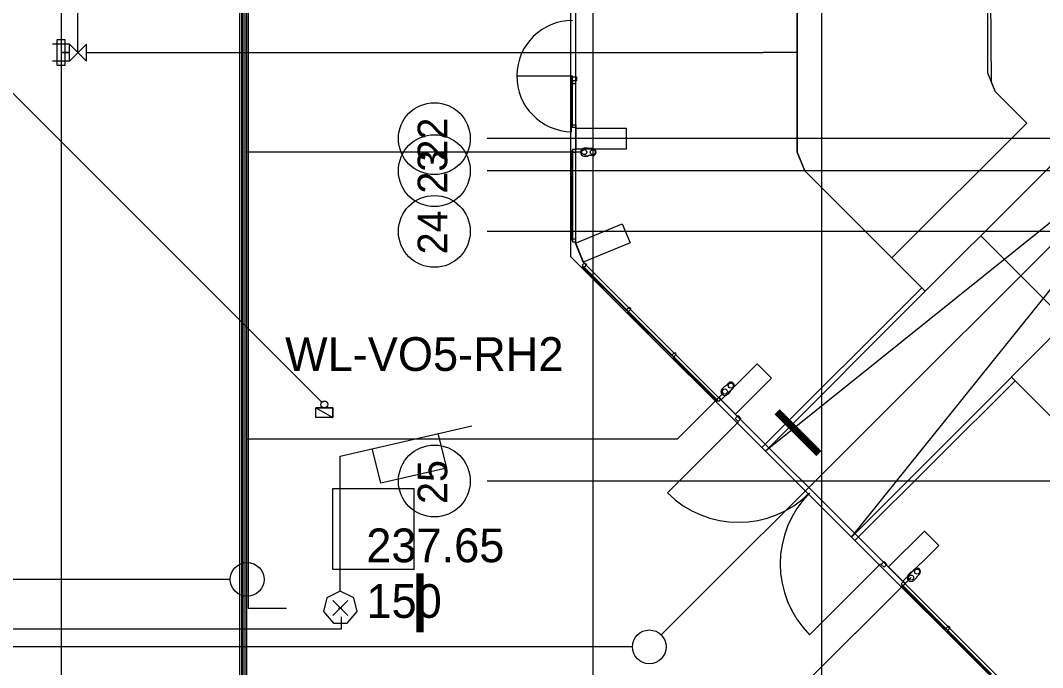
# Model space of a CAD drawing. Extents: x -264222 to -263592, y -1242345 to -1242048.
# Drawn here: x -263925.35 to -263895.07, y -1242239.56 to -1242220.38 of the extents above; entities that cross this region are included whole.
import ezdxf

# ---------------------------------------------------------------- set-up
doc = ezdxf.new("R2010")
doc.units = 0
for name, color, linetype in [('BOD_CISLO', 7, 'Continuous'), ('BOD_SYMBOL', 7, 'Continuous'), ('BOD_VYSKA', 7, 'Continuous'), ('HESCON_OSI_STAVBY_KFA', 7, 'Continuous'), ('KFA_2D_SITUACIA_DSP', 7, 'Continuous'), ('KFA_SO_62-1_VO_LAMPY_MERANE', 7, 'Continuous'), ('KFA_SO_62-1_VO_POPIS_LAMP_PROJEKT', 7, 'Continuous'), ('KFA_SO_62-1_VO_TRASA_KABLOV_PROJEKT', 7, 'Continuous')]:
    doc.layers.add(name, color=color, linetype=linetype)

msp = doc.modelspace()

# ---------------------------------------------------------------- linework, layer by layer
at = {"layer": 'BOD_SYMBOL'}
for p, q in [((-263916.093, -1242238.021), (-263915.651, -1242237.579)), ((-263915.651, -1242238.021), (-263916.093, -1242237.579))]:
    msp.add_line(p, q, dxfattribs=at)
at = {"layer": 'HESCON_OSI_STAVBY_KFA'}
for p, q in [((-263908.393, -1242083.237), (-263908.393, -1242246.707)), ((-263901.618, -1242083.237), (-263901.618, -1242246.707)), ((-263792.653, -1242223.882), (-263911.523, -1242223.882)), ((-263792.653, -1242224.832), (-263911.523, -1242224.832)), ((-263792.653, -1242226.632), (-263911.523, -1242226.632)), ((-263792.653, -1242234.032), (-263911.523, -1242234.032))]:
    msp.add_line(p, q, dxfattribs=at)
for centre in [(-263913.085, -1242223.882), (-263913.085, -1242224.832), (-263913.085, -1242226.632), (-263913.085, -1242234.032)]:
    msp.add_circle(centre, 1.064, dxfattribs=at)
at = {"layer": 'KFA_2D_SITUACIA_DSP'}
for p, q in [((-263924.143, -1242185.14), (-263924.143, -1242250.14)), ((-263908.893, -1242226.995), (-263908.893, -1242203.332)), ((-263902.343, -1242208.394), (-263902.343, -1242224.282)), ((-263896.578, -1242222.219), (-263896.693, -1242208.394)), ((-263923.643, -1242221.332), (-263923.643, -1242219.457)), ((-263923.893, -1242221.082), (-263924.393, -1242221.082)), ((-263924.018, -1242220.957), (-263924.268, -1242220.957)), ((-263924.268, -1242220.957), (-263924.268, -1242221.707)), ((-263924.018, -1242221.707), (-263924.018, -1242220.957)), ((-263923.893, -1242221.582), (-263923.893, -1242221.082)), ((-263923.893, -1242221.082), (-263923.393, -1242221.582)), ((-263923.393, -1242221.082), (-263923.893, -1242221.582)), ((-263923.393, -1242221.582), (-263923.393, -1242221.082)), ((-263924.143, -1242221.332), (-263923.893, -1242221.332)), ((-263923.893, -1242221.332), (-263924.143, -1242221.332)), ((-263923.393, -1242221.332), (-263903.343, -1242221.332)), ((-263889.023, -1242221.253), (-263906.365, -1242238.596)), ((-263902.343, -1242221.332), (-263903.343, -1242221.332)), ((-263923.893, -1242221.582), (-263924.393, -1242221.582)), ((-263924.268, -1242221.707), (-263924.018, -1242221.707)), ((-263916.414, -1242231.691), (-263926.24, -1242221.865)), ((-263908.993, -1242222.027), (-263910.643, -1242222.027)), ((-263909.018, -1242223.677), (-263909.018, -1242222.027)), ((-263908.993, -1242222.052), (-263908.993, -1242222.027)), ((-263908.993, -1242222.052), (-263908.873, -1242222.052)), ((-263908.993, -1242222.172), (-263908.993, -1242222.052)), ((-263908.873, -1242222.052), (-263908.873, -1242222.172)), ((-263909.018, -1242222.212), (-263909.018, -1242223.512)), ((-263908.993, -1242222.212), (-263909.018, -1242222.212)), ((-263908.893, -1242222.172), (-263908.993, -1242222.172)), ((-263908.993, -1242222.172), (-263908.993, -1242222.212)), ((-263908.873, -1242222.172), (-263908.993, -1242222.172)), ((-263908.993, -1242223.512), (-263908.993, -1242222.212)), ((-263908.993, -1242222.212), (-263908.993, -1242222.252)), ((-263908.993, -1242222.252), (-263908.893, -1242222.252)), ((-263908.893, -1242222.252), (-263908.893, -1242222.172)), ((-263896.463, -1242222.496), (-263896.578, -1242222.219)), ((-263895.535, -1242223.424), (-263896.463, -1242222.496)), ((-263909.018, -1242223.512), (-263908.993, -1242223.512)), ((-263908.993, -1242223.512), (-263908.993, -1242223.472)), ((-263908.993, -1242223.472), (-263908.893, -1242223.472)), ((-263908.993, -1242223.552), (-263908.993, -1242223.512)), ((-263908.893, -1242223.552), (-263908.993, -1242223.552)), ((-263908.893, -1242223.472), (-263908.893, -1242223.552)), ((-263899.53, -1242227.419), (-263895.535, -1242223.424)), ((-263907.398, -1242223.582), (-263908.898, -1242223.582)), ((-263908.898, -1242223.582), (-263908.898, -1242224.182)), ((-263907.398, -1242224.182), (-263907.398, -1242223.582)), ((-263908.532, -1242224.165), (-263908.643, -1242224.165)), ((-263908.518, -1242224.179), (-263908.532, -1242224.165)), ((-263908.393, -1242224.179), (-263908.518, -1242224.179)), ((-263908.718, -1242224.282), (-263918.67, -1242224.282)), ((-263909.018, -1242226.892), (-263909.018, -1242224.242)), ((-263909.018, -1242224.242), (-263908.993, -1242224.242)), ((-263908.893, -1242224.202), (-263908.993, -1242224.202)), ((-263908.993, -1242224.202), (-263908.993, -1242224.242)), ((-263908.993, -1242224.242), (-263908.993, -1242226.892)), ((-263908.993, -1242224.242), (-263908.993, -1242224.282)), ((-263908.993, -1242224.282), (-263908.893, -1242224.282)), ((-263908.898, -1242224.182), (-263907.398, -1242224.182)), ((-263908.893, -1242224.282), (-263908.893, -1242224.202)), ((-263908.643, -1242224.399), (-263908.532, -1242224.399)), ((-263908.532, -1242224.399), (-263908.643, -1242224.399)), ((-263908.518, -1242224.385), (-263908.532, -1242224.399)), ((-263908.393, -1242224.385), (-263908.518, -1242224.385)), ((-263902.343, -1242224.282), (-263902.113, -1242224.837)), ((-263902.113, -1242224.837), (-263899.53, -1242227.419)), ((-263908.903, -1242226.985), (-263907.518, -1242226.411)), ((-263907.518, -1242226.411), (-263907.288, -1242226.966)), ((-263908.993, -1242226.892), (-263909.018, -1242226.892)), ((-263908.893, -1242226.865), (-263908.993, -1242226.865)), ((-263908.993, -1242226.865), (-263908.993, -1242226.905)), ((-263908.893, -1242226.945), (-263908.893, -1242226.865)), ((-263908.993, -1242226.905), (-263908.993, -1242226.945)), ((-263908.993, -1242226.945), (-263908.893, -1242226.945)), ((-263908.674, -1242227.54), (-263908.903, -1242226.985)), ((-263908.893, -1242226.995), (-263908.663, -1242227.55)), ((-263907.288, -1242226.966), (-263908.674, -1242227.54)), ((-263908.709, -1242227.631), (-263908.638, -1242227.56)), ((-263908.68, -1242227.659), (-263908.709, -1242227.631)), ((-263908.685, -1242227.654), (-263908.703, -1242227.672)), ((-263908.703, -1242227.672), (-263907.395, -1242228.98)), ((-263907.377, -1242228.963), (-263908.685, -1242227.654)), ((-263908.652, -1242227.688), (-263908.68, -1242227.659)), ((-263908.663, -1242227.55), (-263895.135, -1242241.078)), ((-263908.581, -1242227.617), (-263908.652, -1242227.688)), ((-263908.638, -1242227.56), (-263908.581, -1242227.617)), ((-263907.395, -1242228.98), (-263907.377, -1242228.963)), ((-263907.39, -1242228.95), (-263907.319, -1242228.879)), ((-263907.361, -1242228.978), (-263907.39, -1242228.95)), ((-263907.363, -1242229.012), (-263907.345, -1242228.994)), ((-263906.055, -1242230.32), (-263907.363, -1242229.012)), ((-263907.333, -1242229.007), (-263907.361, -1242228.978)), ((-263907.345, -1242228.994), (-263906.037, -1242230.303)), ((-263907.262, -1242228.936), (-263907.333, -1242229.007)), ((-263907.319, -1242228.879), (-263907.262, -1242228.936)), ((-263906.046, -1242230.294), (-263905.975, -1242230.223)), ((-263905.975, -1242230.223), (-263905.918, -1242230.28)), ((-263906.037, -1242230.303), (-263906.055, -1242230.32)), ((-263906.017, -1242230.322), (-263906.046, -1242230.294)), ((-263906.019, -1242230.356), (-263906.001, -1242230.338)), ((-263904.711, -1242231.664), (-263906.019, -1242230.356)), ((-263905.989, -1242230.351), (-263906.017, -1242230.322)), ((-263906.001, -1242230.338), (-263904.693, -1242231.647)), ((-263905.918, -1242230.28), (-263905.989, -1242230.351)), ((-263903.526, -1242230.561), (-263904.586, -1242231.622)), ((-263903.101, -1242230.985), (-263903.526, -1242230.561)), ((-263904.376, -1242231.13), (-263904.465, -1242231.218)), ((-263904.162, -1242232.046), (-263903.101, -1242230.985)), ((-263904.533, -1242231.432), (-263905.894, -1242232.793)), ((-263904.484, -1242231.218), (-263904.563, -1242231.296)), ((-263904.465, -1242231.218), (-263904.484, -1242231.218)), ((-263904.397, -1242231.462), (-263904.319, -1242231.383)), ((-263904.319, -1242231.383), (-263904.397, -1242231.462)), ((-263904.231, -1242231.275), (-263904.319, -1242231.364)), ((-263904.319, -1242231.364), (-263904.319, -1242231.383)), ((-263904.726, -1242231.613), (-263904.656, -1242231.543)), ((-263904.698, -1242231.642), (-263904.726, -1242231.613)), ((-263904.693, -1242231.647), (-263904.711, -1242231.664)), ((-263904.67, -1242231.67), (-263904.698, -1242231.642)), ((-263904.599, -1242231.599), (-263904.67, -1242231.67)), ((-263904.656, -1242231.543), (-263904.599, -1242231.599)), ((-263904.586, -1242231.622), (-263904.162, -1242232.046)), ((-263916.593, -1242231.862), (-263916.093, -1242231.862)), ((-263916.593, -1242232.152), (-263916.593, -1242231.862)), ((-263916.593, -1242231.862), (-263916.093, -1242232.152)), ((-263916.593, -1242231.862), (-263916.093, -1242232.152)), ((-263916.093, -1242231.862), (-263916.593, -1242231.862)), ((-263916.093, -1242231.862), (-263916.093, -1242232.152)), ((-263916.093, -1242232.152), (-263916.093, -1242231.862)), ((-263916.093, -1242232.152), (-263916.593, -1242232.152)), ((-263904.074, -1242232.281), (-263906.177, -1242234.384)), ((-263904.091, -1242232.093), (-263904.176, -1242232.178)), ((-263904.176, -1242232.178), (-263904.091, -1242232.263)), ((-263904.006, -1242232.178), (-263904.091, -1242232.093)), ((-263904.091, -1242232.263), (-263904.006, -1242232.178)), ((-263904.091, -1242232.263), (-263904.074, -1242232.281)), ((-263905.894, -1242232.793), (-263918.643, -1242232.793)), ((-263916.093, -1242234.257), (-263913.693, -1242234.257)), ((-263916.093, -1242236.657), (-263916.093, -1242234.257)), ((-263913.693, -1242234.257), (-263913.693, -1242236.657)), ((-263899.631, -1242236.576), (-263898.571, -1242235.516)), ((-263898.571, -1242235.516), (-263898.147, -1242235.94)), ((-263898.147, -1242235.94), (-263899.207, -1242237.001)), ((-263899.866, -1242236.488), (-263901.97, -1242238.592)), ((-263899.849, -1242236.506), (-263899.764, -1242236.421)), ((-263899.764, -1242236.591), (-263899.849, -1242236.506)), ((-263899.764, -1242236.421), (-263899.679, -1242236.506)), ((-263899.679, -1242236.506), (-263899.764, -1242236.591)), ((-263899.207, -1242237.001), (-263899.631, -1242236.576)), ((-263913.693, -1242236.657), (-263916.093, -1242236.657)), ((-263898.965, -1242236.895), (-263902.238, -1242240.168)), ((-263898.969, -1242236.733), (-263899.047, -1242236.812)), ((-263898.949, -1242236.733), (-263898.969, -1242236.733)), ((-263898.861, -1242236.645), (-263898.949, -1242236.733)), ((-263898.715, -1242236.791), (-263898.804, -1242236.879)), ((-263898.804, -1242236.879), (-263898.804, -1242236.899)), ((-263919.13, -1242236.949), (-263926.43, -1242236.949)), ((-263899.018, -1242236.948), (-263902.238, -1242240.168)), ((-263899.185, -1242237.014), (-263899.255, -1242237.084)), ((-263899.255, -1242237.084), (-263899.227, -1242237.113)), ((-263899.232, -1242237.108), (-263899.25, -1242237.125)), ((-263899.25, -1242237.125), (-263897.942, -1242238.434)), ((-263897.924, -1242238.416), (-263899.232, -1242237.108)), ((-263899.227, -1242237.113), (-263899.199, -1242237.141)), ((-263899.199, -1242237.141), (-263899.128, -1242237.07)), ((-263899.128, -1242237.07), (-263899.185, -1242237.014)), ((-263898.804, -1242236.899), (-263898.882, -1242236.977)), ((-263898.882, -1242236.977), (-263898.804, -1242236.899)), ((-263897.865, -1242238.333), (-263897.936, -1242238.404)), ((-263897.936, -1242238.404), (-263897.908, -1242238.432)), ((-263897.88, -1242238.46), (-263897.809, -1242238.389)), ((-263897.809, -1242238.389), (-263897.865, -1242238.333)), ((-263897.942, -1242238.434), (-263897.924, -1242238.416)), ((-263897.908, -1242238.432), (-263897.88, -1242238.46)), ((-263897.888, -1242238.452), (-263897.906, -1242238.469)), ((-263897.906, -1242238.469), (-263896.598, -1242239.778)), ((-263896.58, -1242239.76), (-263897.888, -1242238.452)), ((-263907.219, -1242238.949), (-263926.43, -1242238.949))]:
    msp.add_line(p, q, dxfattribs=at)
for points in [[(-263794.893, -1242227.382), (-263808.968, -1242241.457), (-263894.968, -1242241.457), (-263909.043, -1242227.382), (-263909.043, -1242196.333), (-263914.143, -1242196.333), (-263914.143, -1242132.433), (-263909.043, -1242132.433), (-263909.043, -1242101.382), (-263894.968, -1242087.307), (-263808.968, -1242087.307), (-263794.893, -1242101.382), (-263794.893, -1242227.382)], [(-263811.918, -1242108.434), (-263811.918, -1242220.33), (-263812.262, -1242220.675), (-263809.862, -1242221.669), (-263810.999, -1242222.806), (-263807.039, -1242226.765), (-263809.585, -1242229.311), (-263813.545, -1242225.351), (-263814.681, -1242226.488), (-263815.675, -1242224.088), (-263816.02, -1242224.432), (-263887.916, -1242224.432), (-263888.26, -1242224.088), (-263889.254, -1242226.488), (-263890.391, -1242225.351), (-263894.351, -1242229.311), (-263896.896, -1242226.765), (-263892.937, -1242222.806), (-263894.073, -1242221.669), (-263891.673, -1242220.675), (-263892.018, -1242220.33), (-263892.018, -1242181.432)], [(-263898.543, -1242228.407), (-263902.112, -1242224.837), (-263902.343, -1242224.282), (-263902.343, -1242203.332), (-263909.043, -1242203.332)], [(-263891.673, -1242220.675), (-263894.073, -1242221.669), (-263892.937, -1242222.806), (-263898.544, -1242228.407)], [(-263895.995, -1242230.956), (-263890.391, -1242225.352), (-263889.254, -1242226.488), (-263888.26, -1242224.088), (-263891.673, -1242220.675)], [(-263903.277, -1242233.148), (-263900.731, -1242235.694), (-263890.333, -1242222.748), (-263903.277, -1242233.148)], [(-263898.65, -1242228.301), (-263903.39, -1242233.035), (-263900.629, -1242235.796), (-263895.875, -1242231.049)], [(-263898.544, -1242228.407), (-263903.281, -1242233.144), (-263900.731, -1242235.694), (-263895.982, -1242230.943)], [(-263807.942, -1242230.956), (-263811.512, -1242234.526), (-263812.068, -1242234.757), (-263891.868, -1242234.757), (-263892.424, -1242234.526), (-263895.994, -1242230.956)]]:
    msp.add_lwpolyline(points, dxfattribs=at)
msp.add_lwpolyline([(-263896.693, -1242208.394), (-263902.343, -1242208.394), (-263902.343, -1242224.282), (-263902.113, -1242224.837), (-263899.53, -1242227.419), (-263895.535, -1242223.424), (-263896.463, -1242222.496), (-263896.693, -1242221.942)], close=True, dxfattribs=at)
for centre, radius in [((-263908.643, -1242224.282), 0.075), ((-263908.393, -1242224.282), 0.075), ((-263904.303, -1242231.202), 0.075), ((-263904.48, -1242231.379), 0.075), ((-263916.343, -1242231.762), 0.1), ((-263918.63, -1242236.949), 0.5), ((-263898.965, -1242236.895), 0.075), ((-263898.788, -1242236.718), 0.075), ((-263906.719, -1242238.949), 0.5)]:
    msp.add_circle(centre, radius, dxfattribs=at)
for centre, radius, start, end in [((-263908.993, -1242222.027), 1.65, 90, 269.1318), ((-263908.643, -1242224.282), 0.117, 90, 270), ((-263908.393, -1242224.282), 0.103, 270, 90), ((-263904.303, -1242231.202), 0.103, 315, 135), ((-263904.48, -1242231.379), 0.117, 135, 315), ((-263904.074, -1242232.281), 2.975, 225.0001, 315.0001), ((-263899.866, -1242236.488), 2.975, 134.9999, 224.9999), ((-263898.965, -1242236.895), 0.117, 135, 315), ((-263898.788, -1242236.718), 0.103, 315, 135)]:
    msp.add_arc(centre, radius, start, end, dxfattribs=at)
at = {"layer": 'KFA_SO_62-1_VO_LAMPY_MERANE'}
for p, q in [((-263915.922, -1242237.8), (-263915.822, -1242237.8)), ((-263915.872, -1242237.8), (-263915.872, -1242237.8))]:
    msp.add_line(p, q, dxfattribs=at)
for points in [[(-263915.872, -1242237.3), (-263916.272, -1242237.5), (-263916.372, -1242237.9), (-263916.072, -1242238.25), (-263915.672, -1242238.25), (-263915.372, -1242237.9), (-263915.472, -1242237.5), (-263915.872, -1242237.3), (-263915.872, -1242233.3), (-263911.972, -1242232.4)], [(-263912.972, -1242232.65), (-263912.722, -1242233.65), (-263914.672, -1242234.1), (-263914.922, -1242233.1)]]:
    msp.add_lwpolyline(points, dxfattribs=at)
at = {"layer": 'KFA_SO_62-1_VO_TRASA_KABLOV_PROJEKT'}
for p, q in [((-263918.845, -1242300.4), (-263918.845, -1242195.1)), ((-263918.795, -1242195.15), (-263918.795, -1242300.4)), ((-263918.745, -1242268.464), (-263918.745, -1242195.2)), ((-263918.695, -1242195.25), (-263918.695, -1242268.464)), ((-263918.638, -1242250.863), (-263918.645, -1242195.3)), ((-263918.592, -1242237.807), (-263918.592, -1242217.457)), ((-263917.462, -1242237.807), (-263918.592, -1242237.807)), ((-263915.838, -1242238.414), (-263915.838, -1242238.057)), ((-263948.343, -1242238.414), (-263915.838, -1242238.414))]:
    msp.add_line(p, q, dxfattribs=at)

# ---------------------------------------------------------------- texts
at = {"layer": 'BOD_CISLO'}
msp.add_text('150', height=1, dxfattribs=at).set_placement((-263915.096, -1242238.09))
at = {"layer": 'BOD_VYSKA'}
msp.add_text('237.65', height=1, dxfattribs=at).set_placement((-263915.101, -1242236.44))
at = {"layer": 'HESCON_OSI_STAVBY_KFA'}
for s, p in [('22', (-263912.704, -1242224.562)), ('23', (-263912.704, -1242225.512)), ('24', (-263912.704, -1242227.312)), ('25', (-263912.704, -1242234.712))]:
    msp.add_text(s, height=0.875, rotation=90, dxfattribs=at).set_placement(p)
at = {"layer": 'KFA_2D_SITUACIA_DSP'}
msp.add_text('I', height=1.75, rotation=45.0119, dxfattribs=at).set_placement((-263901.924, -1242233.448))
msp.add_text('I', height=1.75, dxfattribs=at).set_placement((-263913.835, -1242238.519))
at = {"layer": 'KFA_SO_62-1_VO_POPIS_LAMP_PROJEKT'}
msp.add_text('WL-VO5-RH2', height=1, dxfattribs=at).set_placement((-263917.508, -1242230.768))

doc.saveas('drawing.dxf')
